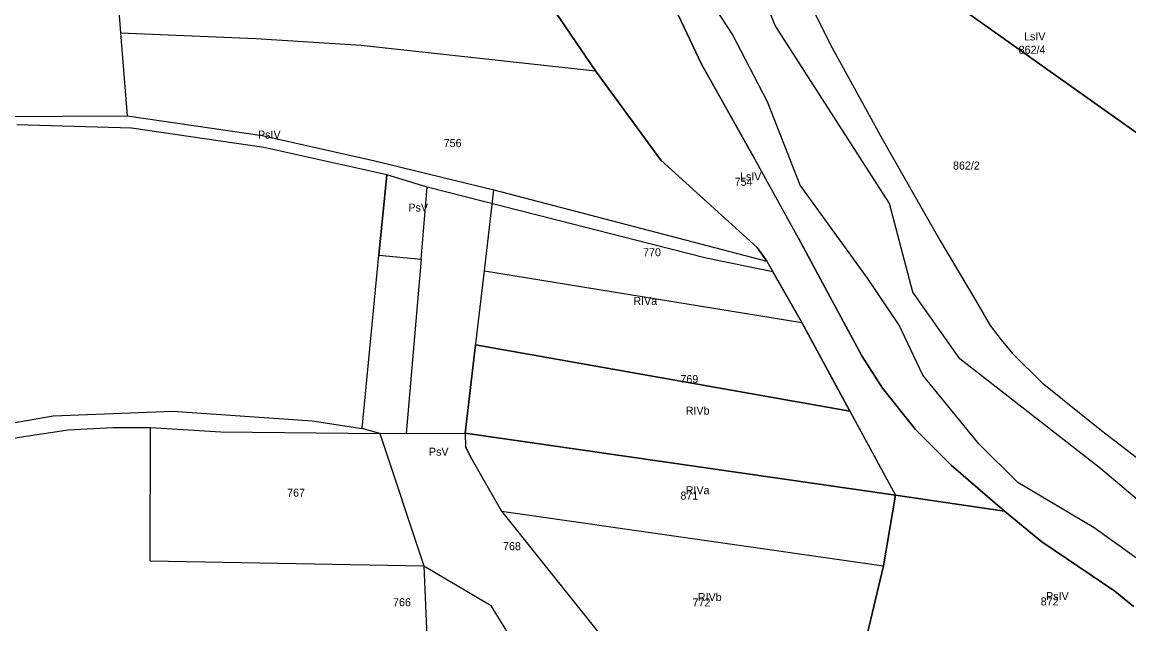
# Model space of a CAD drawing. Extents: x 7498273 to 7499989, y 5499795 to 5500810.
# Drawn here: x 7499073.7 to 7499281.1, y 5500214.9 to 5500327.7 of the extents above; entities that cross this region are included whole.
import ezdxf

# ---------------------------------------------------------------- set-up
doc = ezdxf.new("R2010")
doc.units = 0
for name, color, linetype in [('209-oznaczenie konturu klasyfikacyjnego', 7, 'Continuous'), ('211-numer działki ewidencyjnej', 7, 'Continuous'), ('217-kontur klasyfikacyjny', 7, 'Continuous'), ('218-kontur użytku gruntowego', 7, 'Continuous'), ('219-działka ewidencyjna', 7, 'Continuous')]:
    doc.layers.add(name, color=color, linetype=linetype)

msp = doc.modelspace()

# ---------------------------------------------------------------- linework, layer by layer
at = {"layer": '217-kontur klasyfikacyjny'}
for points in [[(7499208.57, 5500359.47), (7499285.04, 5500305.16)], [(7499181.15, 5500318.52), (7499165.47, 5500341.62)], [(7499200.99, 5500319.8), (7499193.34, 5500335.96)], [(7499210.97, 5500301.97), (7499200.99, 5500319.8)], [(7499193.34, 5500301.82), (7499181.15, 5500318.52)], [(7499069.03, 5500310), (7499093.32, 5500310.08)], [(7499093.32, 5500310.08), (7499118.67, 5500306.45)], [(7499094.18, 5500307.82), (7499072.66, 5500308.44)], [(7499118.95, 5500304.16), (7499094.18, 5500307.82)], [(7499118.67, 5500306.45), (7499139.78, 5500301.65)], [(7499142, 5500299.08), (7499118.95, 5500304.16)], [(7499139.78, 5500301.65), (7499162.05, 5500296.23)], [(7499211.41, 5500285.41), (7499193.34, 5500301.82)], [(7499219.16, 5500287.19), (7499210.97, 5500301.97)], [(7499140.53, 5500284.02), (7499142, 5500299.08)], [(7499149.59, 5500296.76), (7499142, 5500299.08)], [(7499148.43, 5500283.26), (7499149.59, 5500296.76)], [(7499201.88, 5500283.4), (7499149.59, 5500296.76)], [(7499162.05, 5500296.23), (7499213.24, 5500282.84)], [(7499223.71, 5500278.68), (7499219.16, 5500287.19)], [(7499213.24, 5500282.84), (7499211.41, 5500285.41)], [(7499137.36, 5500251.49), (7499140.53, 5500284.02)], [(7499140.53, 5500284.02), (7499148.43, 5500283.26)], [(7499148.43, 5500283.26), (7499145.64, 5500250.58)], [(7499214.35, 5500280.89), (7499201.88, 5500283.4)], [(7499213.24, 5500282.84), (7499214.35, 5500280.89)], [(7499219.77, 5500271.35), (7499214.35, 5500280.89)], [(7499231.03, 5500265.12), (7499223.71, 5500278.68)], [(7499228.8, 5500254.76), (7499219.77, 5500271.35)], [(7499156.69, 5500250.61), (7499158.66, 5500267.2)], [(7499158.66, 5500267.2), (7499228.8, 5500254.76)], [(7499234.93, 5500259.07), (7499231.03, 5500265.12)], [(7499241.1, 5500251.31), (7499234.93, 5500259.07)], [(7499060.2, 5500250.51), (7499079.49, 5500253.85)], [(7499079.49, 5500253.85), (7499101.93, 5500254.74)], [(7499101.93, 5500254.74), (7499128.01, 5500252.95)], [(7499228.8, 5500254.76), (7499237.38, 5500239.01)], [(7499058.18, 5500247.62), (7499082.29, 5500251.23)], [(7499082.29, 5500251.23), (7499090.66, 5500251.67)], [(7499090.66, 5500251.67), (7499097.73, 5500251.68)], [(7499097.73, 5500251.68), (7499110.92, 5500250.85)], [(7499128.01, 5500252.95), (7499137.36, 5500251.49)], [(7499140.7, 5500250.56), (7499137.36, 5500251.49)], [(7499247.77, 5500244.62), (7499241.1, 5500251.31)], [(7499110.92, 5500250.85), (7499140.7, 5500250.56)], [(7499140.7, 5500250.56), (7499148.97, 5500225.78)], [(7499145.64, 5500250.58), (7499156.69, 5500250.61)], [(7499156.69, 5500250.61), (7499237.38, 5500239.01)], [(7499156.69, 5500250.61), (7499156.78, 5500248.07)], [(7499156.78, 5500248.07), (7499157.98, 5500245.66)], [(7499157.98, 5500245.66), (7499163.5, 5500236.04)], [(7499257.79, 5500235.99), (7499247.77, 5500244.62)], [(7499235.12, 5500225.77), (7499237.38, 5500239.01)], [(7499237.38, 5500239.01), (7499257.79, 5500235.99)], [(7499163.5, 5500236.04), (7499235.12, 5500225.77)], [(7499163.5, 5500236.04), (7499186.88, 5500206.79)], [(7499264.79, 5500230.27), (7499257.79, 5500235.99)], [(7499278.44, 5500221.02), (7499264.79, 5500230.27)], [(7499148.97, 5500225.78), (7499161.45, 5500218.36)], [(7499229.03, 5500200.27), (7499235.12, 5500225.77)], [(7499281.96, 5500218.16), (7499278.44, 5500221.02)], [(7499161.45, 5500218.36), (7499167.66, 5500208.35)]]:
    msp.add_lwpolyline(points, dxfattribs=at)
at = {"layer": '218-kontur użytku gruntowego'}
for points in [[(7499208.57, 5500359.47), (7499285.04, 5500305.16)], [(7499165.47, 5500341.62), (7499181.15, 5500318.52)], [(7499206.74, 5500325.47), (7499199.45, 5500336.75)], [(7499200.99, 5500319.8), (7499193.34, 5500335.96)], [(7499214.82, 5500327.01), (7499212.4, 5500333.01)], [(7499236.2, 5500293.66), (7499214.82, 5500327.01)], [(7499213.37, 5500312.71), (7499206.74, 5500325.47)], [(7499210.97, 5500301.97), (7499200.99, 5500319.8)], [(7499181.15, 5500318.52), (7499193.34, 5500301.82)], [(7499219.46, 5500297.14), (7499213.37, 5500312.71)], [(7499069.03, 5500310), (7499093.32, 5500310.08)], [(7499093.32, 5500310.08), (7499118.67, 5500306.45)], [(7499094.18, 5500307.82), (7499072.66, 5500308.44)], [(7499118.95, 5500304.16), (7499094.18, 5500307.82)], [(7499118.67, 5500306.45), (7499139.78, 5500301.65)], [(7499142, 5500299.08), (7499118.95, 5500304.16)], [(7499139.78, 5500301.65), (7499162.05, 5500296.23)], [(7499193.34, 5500301.82), (7499211.41, 5500285.41)], [(7499219.16, 5500287.19), (7499210.97, 5500301.97)], [(7499142, 5500299.08), (7499140.53, 5500284.02)], [(7499149.59, 5500296.76), (7499142, 5500299.08)], [(7499232.08, 5500279.67), (7499219.46, 5500297.14)], [(7499148.43, 5500283.26), (7499149.59, 5500296.76)], [(7499201.88, 5500283.4), (7499149.59, 5500296.76)], [(7499162.05, 5500296.23), (7499213.24, 5500282.84)], [(7499240.63, 5500277.08), (7499236.2, 5500293.66)], [(7499223.71, 5500278.68), (7499219.16, 5500287.19)], [(7499211.41, 5500285.41), (7499213.24, 5500282.84)], [(7499137.36, 5500251.49), (7499140.53, 5500284.02)], [(7499140.53, 5500284.02), (7499148.43, 5500283.26)], [(7499148.43, 5500283.26), (7499145.64, 5500250.58)], [(7499214.35, 5500280.89), (7499201.88, 5500283.4)], [(7499213.24, 5500282.84), (7499214.35, 5500280.89)], [(7499214.35, 5500280.89), (7499219.77, 5500271.35)], [(7499231.03, 5500265.12), (7499223.71, 5500278.68)], [(7499238.01, 5500270.85), (7499232.08, 5500279.67)], [(7499249.39, 5500264.59), (7499240.63, 5500277.08)], [(7499219.77, 5500271.35), (7499228.8, 5500254.76)], [(7499242.47, 5500261.52), (7499238.01, 5500270.85)], [(7499158.66, 5500267.2), (7499156.69, 5500250.61)], [(7499228.8, 5500254.76), (7499158.66, 5500267.2)], [(7499234.93, 5500259.07), (7499231.03, 5500265.12)], [(7499275.8, 5500243.99), (7499249.39, 5500264.59)], [(7499252.95, 5500248.62), (7499242.47, 5500261.52)], [(7499241.1, 5500251.31), (7499234.93, 5500259.07)], [(7499060.2, 5500250.51), (7499079.49, 5500253.85)], [(7499079.49, 5500253.85), (7499101.93, 5500254.74)], [(7499101.93, 5500254.74), (7499128.01, 5500252.95)], [(7499228.8, 5500254.76), (7499237.38, 5500239.01)], [(7499058.18, 5500247.62), (7499082.29, 5500251.23)], [(7499082.29, 5500251.23), (7499090.66, 5500251.67)], [(7499090.66, 5500251.67), (7499097.73, 5500251.68)], [(7499097.73, 5500251.68), (7499110.92, 5500250.85)], [(7499128.01, 5500252.95), (7499137.36, 5500251.49)], [(7499140.7, 5500250.56), (7499137.36, 5500251.49)], [(7499247.77, 5500244.62), (7499241.1, 5500251.31)], [(7499110.92, 5500250.85), (7499140.7, 5500250.56)], [(7499140.7, 5500250.56), (7499148.97, 5500225.78)], [(7499145.64, 5500250.58), (7499156.69, 5500250.61)], [(7499156.69, 5500250.61), (7499156.78, 5500248.07)], [(7499237.38, 5500239.01), (7499156.69, 5500250.61)], [(7499156.78, 5500248.07), (7499157.98, 5500245.66)], [(7499260.27, 5500241.38), (7499252.95, 5500248.62)], [(7499157.98, 5500245.66), (7499163.5, 5500236.04)], [(7499257.79, 5500235.99), (7499247.77, 5500244.62)], [(7499294.34, 5500228.32), (7499275.8, 5500243.99)], [(7499274.61, 5500232.89), (7499260.27, 5500241.38)], [(7499237.38, 5500239.01), (7499235.12, 5500225.77)], [(7499257.79, 5500235.99), (7499237.38, 5500239.01)], [(7499163.5, 5500236.04), (7499235.12, 5500225.77)], [(7499163.5, 5500236.04), (7499186.88, 5500206.79)], [(7499264.79, 5500230.27), (7499257.79, 5500235.99)], [(7499285.41, 5500225.16), (7499274.61, 5500232.89)], [(7499278.44, 5500221.02), (7499264.79, 5500230.27)], [(7499148.97, 5500225.78), (7499161.45, 5500218.36)], [(7499235.12, 5500225.77), (7499229.03, 5500200.27)], [(7499281.96, 5500218.16), (7499278.44, 5500221.02)], [(7499161.45, 5500218.36), (7499167.66, 5500208.35)]]:
    msp.add_lwpolyline(points, dxfattribs=at)
at = {"layer": '219-działka ewidencyjna'}
for points in [[(7499285.04, 5500305.16), (7499208.57, 5500359.47)], [(7499090.25, 5500349.85), (7499092.1, 5500325.67)], [(7499215.52, 5500342.82), (7499225.1, 5500323.55)], [(7499165.47, 5500341.62), (7499181.15, 5500318.52)], [(7499193.34, 5500335.96), (7499200.99, 5500319.8)], [(7499092.1, 5500325.67), (7499117.49, 5500324.62)], [(7499092.1, 5500325.67), (7499093.32, 5500310.08)], [(7499117.49, 5500324.62), (7499137.2, 5500323.36)], [(7499137.2, 5500323.36), (7499181.15, 5500318.52)], [(7499225.1, 5500323.55), (7499234.84, 5500305.79)], [(7499200.99, 5500319.8), (7499210.97, 5500301.97)], [(7499181.15, 5500318.52), (7499193.34, 5500301.82)], [(7499093.32, 5500310.08), (7499118.67, 5500306.45)], [(7499118.67, 5500306.45), (7499139.78, 5500301.65)], [(7499234.84, 5500305.79), (7499245.67, 5500286.83)], [(7499139.78, 5500301.65), (7499162.05, 5500296.23)], [(7499193.34, 5500301.82), (7499211.41, 5500285.41)], [(7499219.16, 5500287.19), (7499210.97, 5500301.97)], [(7499160.31, 5500281.03), (7499162.05, 5500296.23)], [(7499162.05, 5500296.23), (7499213.24, 5500282.84)], [(7499219.16, 5500287.19), (7499223.71, 5500278.68)], [(7499245.67, 5500286.83), (7499252.33, 5500275.55)], [(7499211.41, 5500285.41), (7499213.24, 5500282.84)], [(7499213.24, 5500282.84), (7499219.77, 5500271.35)], [(7499156.69, 5500250.61), (7499160.31, 5500281.03)], [(7499160.31, 5500281.03), (7499219.77, 5500271.35)], [(7499223.71, 5500278.68), (7499231.03, 5500265.12)], [(7499252.33, 5500275.55), (7499255.12, 5500270.84)], [(7499219.77, 5500271.35), (7499237.38, 5500239.01)], [(7499255.12, 5500270.84), (7499257.15, 5500268.14)], [(7499257.15, 5500268.14), (7499259.27, 5500265.59)], [(7499231.03, 5500265.12), (7499234.93, 5500259.07)], [(7499259.27, 5500265.59), (7499264.87, 5500260.06)], [(7499264.87, 5500260.06), (7499275.99, 5500251.14)], [(7499234.93, 5500259.07), (7499241.1, 5500251.31)], [(7499058.18, 5500247.62), (7499082.29, 5500251.23)], [(7499082.29, 5500251.23), (7499090.66, 5500251.67)], [(7499090.66, 5500251.67), (7499097.73, 5500251.68)], [(7499097.67, 5500226.72), (7499097.73, 5500251.68)], [(7499097.73, 5500251.68), (7499110.92, 5500250.85)], [(7499241.1, 5500251.31), (7499247.77, 5500244.62)], [(7499110.92, 5500250.85), (7499140.7, 5500250.56)], [(7499140.7, 5500250.56), (7499156.69, 5500250.61)], [(7499140.7, 5500250.56), (7499148.97, 5500225.78)], [(7499156.69, 5500250.61), (7499237.38, 5500239.01)], [(7499156.69, 5500250.61), (7499156.78, 5500248.07)], [(7499275.99, 5500251.14), (7499284.91, 5500244.23)], [(7499157.98, 5500245.66), (7499156.78, 5500248.07)], [(7499157.98, 5500245.66), (7499163.5, 5500236.04)], [(7499247.77, 5500244.62), (7499257.79, 5500235.99)], [(7499235.12, 5500225.77), (7499237.38, 5500239.01)], [(7499237.38, 5500239.01), (7499257.79, 5500235.99)], [(7499163.5, 5500236.04), (7499186.88, 5500206.79)], [(7499163.5, 5500236.04), (7499235.12, 5500225.77)], [(7499257.79, 5500235.99), (7499264.79, 5500230.27)], [(7499264.79, 5500230.27), (7499278.44, 5500221.02)], [(7499097.67, 5500226.72), (7499148.97, 5500225.78)], [(7499148.97, 5500225.78), (7499149.62, 5500209.51)], [(7499229.03, 5500200.27), (7499235.12, 5500225.77)], [(7499278.44, 5500221.02), (7499281.96, 5500218.16)]]:
    msp.add_lwpolyline(points, dxfattribs=at)

# ---------------------------------------------------------------- texts
at = {"layer": '209-oznaczenie konturu klasyfikacyjnego'}
for s, p in [('LsIV', (7499261.44, 5500324.24)), ('PsIV', (7499117.87, 5500305.84)), ('LsIV', (7499208.2, 5500297.99)), ('PsV', (7499146.06, 5500292.17)), ('RIVa', (7499188.22, 5500274.67)), ('RIVb', (7499198.04, 5500254.11)), ('PsV', (7499149.9, 5500246.41)), ('RIVa', (7499198.04, 5500239.19)), ('RIVb', (7499200.31, 5500219.16)), ('PsIV', (7499265.57, 5500219.34))]:
    msp.add_text(s, height=1.5, dxfattribs=at).set_placement(p)
at = {"layer": '211-numer działki ewidencyjnej'}
for s, p in [('862/4', (7499260.44, 5500321.74)), ('756', (7499152.67, 5500304.26)), ('862/2', (7499248.13, 5500300.04)), ('754', (7499207.2, 5500296.99)), ('770', (7499190.04, 5500283.79)), ('769', (7499197.04, 5500260.02)), ('767', (7499123.32, 5500238.73)), ('871', (7499197.04, 5500238.19)), ('768', (7499163.79, 5500228.7)), ('766', (7499143.18, 5500218.2)), ('772', (7499199.31, 5500218.16)), ('872', (7499264.57, 5500218.34))]:
    msp.add_text(s, height=1.5, dxfattribs=at).set_placement(p)

doc.saveas('drawing.dxf')
